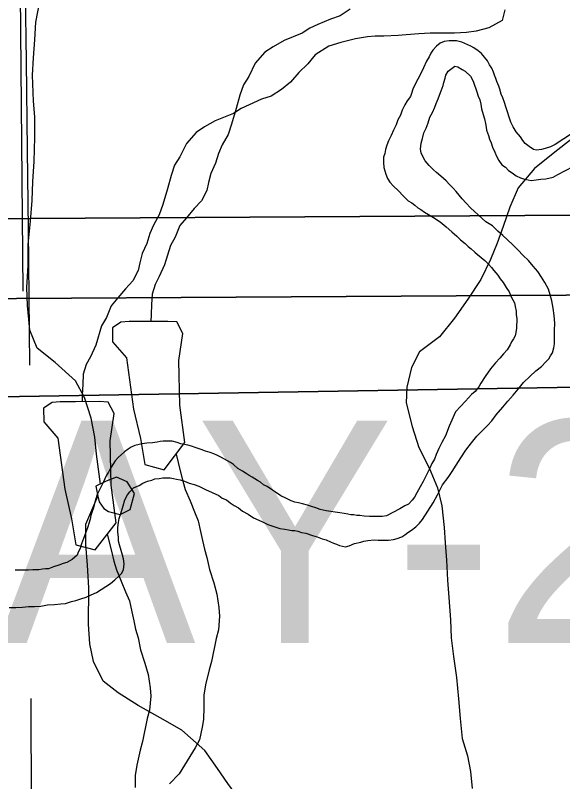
# Model space of a CAD drawing. Extents: x -21.1 to 50.3, y -4.9 to 22.1.
# Drawn here: x 2.8266 to 3.1711, y 17.6544 to 18.1369 of the extents above; entities that cross this region are included whole.
import ezdxf

# ---------------------------------------------------------------- set-up
doc = ezdxf.new("R2010")
doc.units = 0
for name, color, linetype in [('GM_X_Corporation', 7, 'Continuous'), ('GM_X_Minor_Lake', 7, 'Continuous'), ('GM_X_Minor_River', 7, 'Continuous'), ('GM_X_Rail_Line_Text', 7, 'Continuous'), ('GM_X_Section', 7, 'Continuous'), ('SH_Data', 7, 'Continuous')]:
    doc.layers.add(name, color=color, linetype=linetype)

msp = doc.modelspace()

# ---------------------------------------------------------------- linework, layer by layer
at = {"layer": 'GM_X_Corporation'}
msp.add_lwpolyline([(2.83147, 17.9633), (2.82778, 18.38476), (2.1, 18.37484), (2.1, 17.36932), (2.83652, 17.38655), (2.83434, 17.63578)], dxfattribs=at)
at = {"layer": 'GM_X_Minor_Lake'}
for points in [[(2.8877, 17.9401), (2.88777, 17.93137), (2.89657, 17.92119), (2.90098, 17.88896), (2.90529, 17.8704), (2.90807, 17.8541), (2.92023, 17.85078), (2.93338, 17.86797), (2.93017, 17.89147), (2.92958, 17.91956), (2.93211, 17.93666), (2.92826, 17.94384), (2.92257, 17.94417)], [(2.92257, 17.94417), (2.90781, 17.94405), (2.8982, 17.94406), (2.89311, 17.94368), (2.8877, 17.9401)], [(2.84442, 17.88958), (2.84448, 17.88085), (2.85328, 17.87067), (2.85769, 17.83845), (2.862, 17.81988), (2.86478, 17.80358), (2.87694, 17.80026), (2.89009, 17.81745), (2.88688, 17.84096), (2.88629, 17.86904), (2.88882, 17.88614), (2.88497, 17.89332), (2.87928, 17.89366)], [(2.87928, 17.89366), (2.86452, 17.89354), (2.85491, 17.89354), (2.84982, 17.89317), (2.84442, 17.88958)], [(2.88228, 17.82644), (2.88531, 17.82454), (2.89251, 17.82265), (2.89896, 17.82568), (2.90161, 17.83592), (2.89707, 17.84313), (2.89025, 17.84616), (2.8838, 17.84351), (2.87736, 17.84047)], [(2.87736, 17.84047), (2.87843, 17.83412), (2.87942, 17.83053), (2.88228, 17.82644)]]:
    msp.add_lwpolyline(points, dxfattribs=at)
at = {"layer": 'GM_X_Minor_River'}
for points in [[(2.88011, 17.84177), (2.87775, 17.86057), (2.87661, 17.87119), (2.87435, 17.88333), (2.87018, 17.89622), (2.8645, 17.90684), (2.85162, 17.91822), (2.84025, 17.92732), (2.83571, 17.93869), (2.8342, 17.95425), (2.83383, 17.96562), (2.8346, 17.97928), (2.8346, 17.99255), (2.83613, 18.00734), (2.83727, 18.02024), (2.83765, 18.03237), (2.83842, 18.04489), (2.83881, 18.06006), (2.83881, 18.07296), (2.83806, 18.08282), (2.83731, 18.09913), (2.83807, 18.11013), (2.83884, 18.1215), (2.8396, 18.1325), (2.84188, 18.14464)], [(3.13476, 18.14042), (3.13292, 18.13356), (3.12459, 18.12893), (3.11662, 18.12696), (3.11055, 18.12615), (3.10295, 18.12571), (3.08774, 18.12559), (3.08052, 18.12515), (3.07253, 18.1247), (3.0676, 18.12428), (3.05847, 18.12383), (3.05315, 18.12379), (3.04821, 18.12336), (3.04062, 18.12216), (3.03151, 18.11981), (3.02392, 18.11746), (3.01523, 18.11207), (3.01071, 18.10633), (3.00506, 18.10096), (2.99978, 18.09483), (2.99412, 18.09022), (2.98769, 18.08599), (2.98162, 18.08404), (2.97367, 18.08055), (2.96874, 18.07823), (2.96383, 18.07515), (2.95246, 18.07049), (2.94565, 18.06663), (2.94035, 18.06317), (2.93433, 18.05627), (2.93022, 18.04787), (2.92684, 18.04252), (2.92461, 18.03604), (2.9224, 18.02766), (2.91945, 18.01775), (2.91722, 18.01127), (2.91347, 18.00477), (2.91124, 17.99943), (2.90939, 17.99333), (2.9064, 17.98684), (2.90493, 17.98113), (2.90383, 17.97617), (2.90046, 17.96968), (2.89594, 17.9647), (2.89105, 17.95896), (2.88691, 17.95398), (2.88392, 17.94673), (2.88093, 17.94139), (2.87723, 17.92919), (2.87387, 17.92193), (2.87125, 17.91697), (2.8694, 17.91087), (2.86907, 17.9044), (2.86875, 17.89794), (2.86866, 17.89357)], [(3.03741, 18.14074), (3.03098, 18.1365), (3.02491, 18.13455), (3.01696, 18.13107), (3.01203, 18.12874), (3.00711, 18.12566), (2.99575, 18.12101), (2.98894, 18.11715), (2.98364, 18.11368), (2.97762, 18.10679), (2.97351, 18.09839), (2.97013, 18.09304), (2.9679, 18.08656), (2.96569, 18.07818), (2.96274, 18.06827), (2.96051, 18.06178), (2.95676, 18.05529), (2.95452, 18.04995), (2.95268, 18.04385), (2.94969, 18.03736), (2.94822, 18.03164), (2.94712, 18.02669), (2.94375, 18.0202), (2.93923, 18.01522), (2.93433, 18.00948), (2.9302, 18.0045), (2.92721, 17.99725), (2.92422, 17.9919), (2.92052, 17.9797), (2.91716, 17.97245), (2.91454, 17.96748), (2.91269, 17.96139), (2.91236, 17.95492), (2.91204, 17.94845), (2.91195, 17.94409)], [(3.17721, 18.06269), (3.16646, 18.05562), (3.1634, 18.05414), (3.15996, 18.05304), (3.15766, 18.05232), (3.15462, 18.05197), (3.15272, 18.05238), (3.15009, 18.05432), (3.14745, 18.05626), (3.14595, 18.05818), (3.14446, 18.06048), (3.14184, 18.06356), (3.13999, 18.06663), (3.1385, 18.06969), (3.13741, 18.07275), (3.13631, 18.07619), (3.13521, 18.07925), (3.13449, 18.08192), (3.13339, 18.08498), (3.13228, 18.08728), (3.13156, 18.09033), (3.13083, 18.09224), (3.12973, 18.0953), (3.12899, 18.09721), (3.12826, 18.09912), (3.12752, 18.10103), (3.12642, 18.10371), (3.12493, 18.10563), (3.12382, 18.10831), (3.12008, 18.11293), (3.11782, 18.11448), (3.11518, 18.11642), (3.1133, 18.11758), (3.11141, 18.11837), (3.10952, 18.11916), (3.10763, 18.11994), (3.10421, 18.12075), (3.10231, 18.12078), (3.09965, 18.12082), (3.0966, 18.12048), (3.09393, 18.11937), (3.09162, 18.1175), (3.0893, 18.11487), (3.08813, 18.11299), (3.08696, 18.11072), (3.0854, 18.10808), (3.08344, 18.10392), (3.08109, 18.09901), (3.07875, 18.09448), (3.07679, 18.09032), (3.07599, 18.08767), (3.07521, 18.08578), (3.07327, 18.08315), (3.07171, 18.0805), (3.07014, 18.0771), (3.06896, 18.07408), (3.0674, 18.07105), (3.06621, 18.06803), (3.06465, 18.06463), (3.06308, 18.06122), (3.06151, 18.05782), (3.06033, 18.05518), (3.05953, 18.05252), (3.05912, 18.04987)], [(3.05235, 17.80654), (3.05501, 17.80651), (3.05806, 17.80646), (3.06148, 17.80642), (3.06452, 17.80676), (3.06682, 17.80748), (3.06988, 17.80858), (3.07179, 17.8097), (3.07372, 17.81119), (3.07602, 17.81268), (3.07871, 17.81493), (3.08102, 17.81718), (3.08296, 17.81943), (3.08957, 17.82999), (3.0923, 17.8349), (3.09543, 17.84132), (3.09891, 17.84583), (3.10163, 17.8496), (3.10397, 17.85375), (3.10707, 17.85828), (3.11018, 17.86318), (3.11367, 17.86769), (3.11715, 17.87183), (3.12062, 17.87558), (3.12371, 17.87858), (3.12641, 17.88159), (3.12913, 17.88536), (3.13338, 17.89024), (3.13647, 17.894), (3.13995, 17.89776), (3.14304, 17.90152), (3.14652, 17.90565), (3.15038, 17.9094), (3.15423, 17.91315), (3.15769, 17.91577), (3.16039, 17.91878), (3.16232, 17.92065), (3.16349, 17.92254), (3.16465, 17.92442), (3.16546, 17.92745), (3.16588, 17.93011), (3.16593, 17.93391), (3.16599, 17.93848), (3.16605, 17.94304), (3.16574, 17.94799), (3.16504, 17.95256), (3.16434, 17.95714), (3.16326, 17.96095), (3.16216, 17.96439), (3.15994, 17.96861), (3.1577, 17.97206), (3.15547, 17.97552), (3.15247, 17.97898), (3.14948, 17.98244), (3.1461, 17.98591), (3.1431, 17.989), (3.13973, 17.99247), (3.13635, 17.99556), (3.13334, 17.99826), (3.13033, 18.00096), (3.12696, 18.00443), (3.12281, 18.00677), (3.11304, 18.01565), (3.11042, 18.01873), (3.10779, 18.02143), (3.10592, 18.02374), (3.10405, 18.02605), (3.10218, 18.02797), (3.09993, 18.03029), (3.09768, 18.0326), (3.0943, 18.03569), (3.09167, 18.03801), (3.08979, 18.03956), (3.08716, 18.04226), (3.08454, 18.04533), (3.08306, 18.04802), (3.08195, 18.05032), (3.0816, 18.0526), (3.08203, 18.0564), (3.08283, 18.05943), (3.08364, 18.06284), (3.0852, 18.06586), (3.08639, 18.06927), (3.08758, 18.07268), (3.08914, 18.0757), (3.09071, 18.0791), (3.0915, 18.08137), (3.09268, 18.0844), (3.09348, 18.08667), (3.09465, 18.08932), (3.09584, 18.09272), (3.09625, 18.09462), (3.09705, 18.09727), (3.09745, 18.09917), (3.09901, 18.10181), (3.10324, 18.10479), (3.10513, 18.10439), (3.10777, 18.10283), (3.10966, 18.10166), (3.11304, 18.09857), (3.11415, 18.09665)], [(3.11415, 18.09665), (3.11489, 18.09474), (3.11562, 18.09283), (3.11635, 18.09054), (3.11709, 18.08863), (3.11781, 18.08595), (3.11892, 18.08366), (3.11964, 18.08098), (3.11998, 18.07794), (3.12107, 18.0745), (3.1218, 18.07183), (3.12252, 18.06877), (3.12287, 18.06649), (3.12322, 18.06458), (3.12431, 18.06114), (3.12504, 18.05885), (3.12615, 18.05655), (3.12688, 18.05388), (3.12836, 18.05082), (3.12946, 18.04814), (3.13095, 18.04546), (3.13281, 18.04277), (3.13507, 18.04122), (3.13695, 18.03929), (3.13921, 18.03774), (3.14184, 18.0358), (3.14449, 18.03462), (3.14714, 18.03382), (3.14942, 18.03341), (3.15131, 18.033), (3.15436, 18.03334), (3.15741, 18.03368), (3.16046, 18.03402), (3.16504, 18.0351), (3.1681, 18.03658), (3.17768, 18.04177)], [(3.17768, 18.05973), (3.16517, 18.04987), (3.15341, 18.04038), (3.14317, 18.02825), (3.13786, 18.01611), (3.13368, 18.00397), (3.12989, 17.99335), (3.12571, 17.98311), (3.11964, 17.97059), (3.11129, 17.95808), (3.10295, 17.94632), (3.09347, 17.93456), (3.08095, 17.92508), (3.07602, 17.91521), (3.07298, 17.9027), (3.0726, 17.89284), (3.07638, 17.87804), (3.08054, 17.86477), (3.08698, 17.85188), (3.09228, 17.83936), (3.09493, 17.82798), (3.09644, 17.81433), (3.09719, 17.80485), (3.09794, 17.79385), (3.09869, 17.78133), (3.09945, 17.77034), (3.10058, 17.7563), (3.10095, 17.74493), (3.10246, 17.73317), (3.10435, 17.71989), (3.10548, 17.70662), (3.10661, 17.69411), (3.10774, 17.68159), (3.11115, 17.67059), (3.11304, 17.66073), (3.11417, 17.65011)], [(3.05912, 18.04987), (3.05833, 18.0476), (3.05828, 18.04418), (3.05862, 18.04113), (3.0597, 18.03693), (3.06081, 18.03425), (3.0623, 18.03195), (3.06454, 18.02926), (3.06755, 18.02655), (3.07092, 18.02308), (3.07392, 18.02), (3.07619, 18.01883), (3.07807, 18.01728), (3.07995, 18.01573), (3.08184, 18.01456), (3.0841, 18.01301), (3.08674, 18.01145), (3.08975, 18.00951), (3.0939, 18.00679), (3.09766, 18.00369), (3.10142, 18.0006), (3.10443, 17.9979), (3.10668, 17.99558), (3.10969, 17.99326), (3.11156, 17.99133), (3.11345, 17.98979), (3.1157, 17.98785), (3.11758, 17.98631), (3.11984, 17.98437), (3.12209, 17.98244), (3.12434, 17.98013), (3.12622, 17.9782), (3.12771, 17.97628), (3.13033, 17.9732), (3.13182, 17.9709), (3.13369, 17.96859), (3.13555, 17.96552), (3.13742, 17.96283), (3.13852, 17.96015), (3.13963, 17.95786), (3.14074, 17.95594), (3.14109, 17.95365), (3.14181, 17.9506), (3.14178, 17.94832), (3.14213, 17.94603), (3.14205, 17.93995), (3.14163, 17.93729), (3.14122, 17.93501), (3.14005, 17.93313), (3.13888, 17.93124), (3.1381, 17.92935), (3.13615, 17.92633), (3.13384, 17.92371), (3.13152, 17.92108), (3.12881, 17.91807), (3.12572, 17.91431), (3.12223, 17.90941), (3.11951, 17.90527), (3.11834, 17.903), (3.11602, 17.89999), (3.11371, 17.89812), (3.10985, 17.89399), (3.10367, 17.88723), (3.09974, 17.87815), (3.09737, 17.8721), (3.09503, 17.86795), (3.09308, 17.86417), (3.09151, 17.86039), (3.09032, 17.85736), (3.08877, 17.85472), (3.0872, 17.85132), (3.08524, 17.84717), (3.08329, 17.84339), (3.08134, 17.83999), (3.07938, 17.83622), (3.07783, 17.83358), (3.07628, 17.83169), (3.07396, 17.82906), (3.07166, 17.82796), (3.06859, 17.8261), (3.06016, 17.82165), (3.0575, 17.8213), (3.05446, 17.82135), (3.05141, 17.82139), (3.04951, 17.82141), (3.04609, 17.82146), (3.04343, 17.82188), (3.04153, 17.8219), (3.03963, 17.82231), (3.03773, 17.82234), (3.03584, 17.82274), (3.03356, 17.82315), (3.0309, 17.82357), (3.02787, 17.824), (3.02521, 17.82441), (3.02217, 17.82483), (3.01838, 17.82565), (3.01573, 17.82682), (3.01308, 17.82762), (3.01043, 17.82842), (3.0074, 17.82922)], [(3.0074, 17.82922), (3.00475, 17.83002), (3.00247, 17.83043), (3.0002, 17.83122), (2.9968, 17.83279), (2.99378, 17.83435), (2.99039, 17.83668), (2.98774, 17.83824), (2.98511, 17.84018), (2.98284, 17.84135), (2.98096, 17.8429), (2.97908, 17.84406), (2.97568, 17.84601), (2.9738, 17.84718), (2.97191, 17.84835), (2.96965, 17.8499), (2.96663, 17.85146), (2.964, 17.85416), (2.96212, 17.85533), (2.95645, 17.85845), (2.95343, 17.86001), (2.95154, 17.8608), (2.94927, 17.86159), (2.94624, 17.86239), (2.94359, 17.86357), (2.93981, 17.86476), (2.93753, 17.86555), (2.93526, 17.86635), (2.93299, 17.86676), (2.93071, 17.86717), (2.92844, 17.86796), (2.92541, 17.86876), (2.92236, 17.86881), (2.9197, 17.86884), (2.9178, 17.86849), (2.91589, 17.86814), (2.91284, 17.8678), (2.90941, 17.86746), (2.90637, 17.86713), (2.90446, 17.86677), (2.90179, 17.86605), (2.89949, 17.86494), (2.89757, 17.86382), (2.89526, 17.86195), (2.89141, 17.85858), (2.88948, 17.85633), (2.88793, 17.85407), (2.88637, 17.85143), (2.8852, 17.84916), (2.88403, 17.84727), (2.88286, 17.84501), (2.88207, 17.84312), (2.87816, 17.83519), (2.87657, 17.83026), (2.87577, 17.82685), (2.87497, 17.82458), (2.87417, 17.82193), (2.87376, 17.81965), (2.87296, 17.817), (2.87217, 17.81473), (2.87138, 17.81246), (2.87059, 17.81019), (2.86941, 17.80754), (2.86822, 17.80413), (2.86742, 17.8011), (2.86625, 17.79883), (2.86546, 17.79694), (2.86238, 17.79433), (2.85893, 17.79247), (2.85664, 17.79174), (2.85397, 17.79064), (2.85053, 17.78954), (2.84747, 17.78844), (2.84557, 17.78847), (2.84366, 17.78812), (2.84138, 17.78777), (2.83947, 17.78779), (2.83757, 17.78782), (2.83491, 17.78748), (2.833, 17.7875), (2.8311, 17.78753), (2.82882, 17.78756), (2.82654, 17.78759)], [(2.92776, 17.86062), (2.93036, 17.85012), (2.93194, 17.84366), (2.9335, 17.83835), (2.93661, 17.83116), (2.93933, 17.82433), (2.94166, 17.81865), (2.94323, 17.81182), (2.94442, 17.80612), (2.94561, 17.80081), (2.94717, 17.7955), (2.94876, 17.78791), (2.95149, 17.77956), (2.95346, 17.77235), (2.95467, 17.764)], [(2.82279, 17.76406), (2.82697, 17.76401), (2.83116, 17.76433), (2.83497, 17.76466), (2.83877, 17.7646), (2.84258, 17.76493), (2.84677, 17.76563), (2.85134, 17.76595), (2.85515, 17.76628), (2.8582, 17.76662), (2.86202, 17.76771), (2.86469, 17.76843), (2.86775, 17.76953), (2.87119, 17.77062), (2.87425, 17.7721), (2.87769, 17.77358), (2.88652, 17.77916), (2.88921, 17.7814), (2.89152, 17.78365), (2.89345, 17.78553), (2.89463, 17.78779), (2.89506, 17.79159), (2.89472, 17.79464), (2.89399, 17.79693), (2.89327, 17.79999), (2.89218, 17.80342), (2.89145, 17.80572), (2.89149, 17.80838), (2.89115, 17.81143), (2.89119, 17.81447), (2.89161, 17.8175), (2.89203, 17.82016), (2.89322, 17.82395), (2.89442, 17.82811), (2.89561, 17.8319), (2.89718, 17.83492), (2.89872, 17.8368), (2.90104, 17.83943), (2.90448, 17.84091), (2.90679, 17.8424), (2.90984, 17.8435), (2.91252, 17.84422), (2.91443, 17.84496), (2.91709, 17.8453), (2.91938, 17.84565), (2.92128, 17.84562), (2.92395, 17.84558), (2.92622, 17.84517), (2.92812, 17.84476), (2.9304, 17.84436), (2.93305, 17.84356), (2.93607, 17.84237), (2.93911, 17.84157), (2.94213, 17.84039), (2.94629, 17.83843), (2.9546, 17.83451), (2.95686, 17.83296), (2.95951, 17.83178), (2.96177, 17.82985), (2.96441, 17.82829), (2.96705, 17.82673), (2.96968, 17.82479), (2.97308, 17.82285), (2.97647, 17.82052), (2.98177, 17.81816), (2.98554, 17.81621), (2.98933, 17.81502), (2.99312, 17.81382), (2.99615, 17.8134), (2.99843, 17.81299), (3.0007, 17.81258), (3.00261, 17.81255), (3.0045, 17.81215), (3.00677, 17.81135), (3.00943, 17.81094), (3.01359, 17.80936), (3.01663, 17.80855), (3.01965, 17.80737), (3.0223, 17.80658), (3.02495, 17.8054), (3.02684, 17.80461), (3.02873, 17.80383), (3.03062, 17.80304), (3.03441, 17.80223), (3.03671, 17.80295), (3.04015, 17.80443), (3.04396, 17.80514), (3.04588, 17.80587), (3.04854, 17.80621), (3.05235, 17.80654)], [(2.99101, 17.58682), (2.99285, 17.59965), (2.98754, 17.61141), (2.98111, 17.6224), (2.97543, 17.63227), (2.96785, 17.64289), (2.96028, 17.65312), (2.95384, 17.6626), (2.94588, 17.67398), (2.93149, 17.68687), (2.91784, 17.69446), (2.90382, 17.70242), (2.89132, 17.71038), (2.88184, 17.71759), (2.87579, 17.7301), (2.87352, 17.7411), (2.87276, 17.75362), (2.87278, 17.77637), (2.87203, 17.79079), (2.8709, 17.80368), (2.8709, 17.81658), (2.87844, 17.83407)], [(2.88447, 17.81011), (2.88707, 17.7996), (2.88865, 17.79315), (2.89021, 17.78784), (2.89332, 17.78064), (2.89604, 17.77382), (2.89837, 17.76813), (2.89995, 17.7613), (2.90113, 17.75561), (2.90232, 17.75029), (2.90388, 17.74498), (2.90547, 17.73739), (2.9082, 17.72905), (2.91017, 17.72184), (2.91138, 17.71348)], [(2.95467, 17.764), (2.95509, 17.75868), (2.9544, 17.74993), (2.95293, 17.74459), (2.95001, 17.73012), (2.94854, 17.72478), (2.94633, 17.71526), (2.94525, 17.70878), (2.94531, 17.70118), (2.945, 17.69357), (2.94428, 17.68862), (2.94244, 17.68062), (2.93983, 17.67566), (2.9297, 17.65922), (2.92367, 17.65309)], [(2.91138, 17.71348), (2.9118, 17.70816), (2.91112, 17.69941), (2.90964, 17.69407), (2.90672, 17.6796), (2.90525, 17.67426), (2.90304, 17.66474), (2.90196, 17.65827), (2.90202, 17.65066)]]:
    msp.add_lwpolyline(points, dxfattribs=at)
at = {"layer": 'GM_X_Rail_Line_Text'}
for points in [[(2.83278, 18.15128), (2.8334, 18.10782), (2.83412, 18.05195), (2.83468, 18.00229), (2.83548, 17.91664)], [(2.83631, 17.70664), (2.83678, 17.56788), (2.83704, 17.53066), (2.83732, 17.49036), (2.83732, 17.46554), (2.83758, 17.43451), (2.8378, 17.39417), (2.83816, 17.37665), (2.8392, 17.32596), (2.84046, 17.26725), (2.84114, 17.23538), (2.84164, 17.20538), (2.84287, 17.15578), (2.84325, 17.14), (2.84409, 17.10581), (2.84507, 17.06589), (2.84556, 17.04219), (2.84647, 16.99766), (2.84682, 16.97834), (2.84715, 16.96045), (2.84787, 16.92454), (2.84853, 16.90028), (2.84886, 16.88925), (2.84894, 16.87536)]]:
    msp.add_lwpolyline(points, dxfattribs=at)
at = {"layer": 'GM_X_Section'}
for points in [[(2.75941, 19.00342), (3.80166, 19.0044), (3.80452, 18.01477), (2.7666, 18.00853)], [(2.71612, 18.9529), (3.75837, 18.95389), (3.76124, 17.96425), (2.72331, 17.95801)], [(3.48506, 18.92038), (3.48086, 17.90781), (2.49066, 17.89119), (2.48311, 18.9064)], [(2.7666, 18.00853), (3.80452, 18.01477), (3.82173, 16.99041), (2.77975, 16.9773), (2.7786, 17.02922), (2.76737, 17.95698)], [(2.72331, 17.95801), (3.76124, 17.96425), (3.77844, 16.93989), (2.73646, 16.92678), (2.73531, 16.9787), (2.72408, 17.90647)], [(2.49066, 17.89119), (3.48086, 17.90781), (3.4856, 16.89423), (2.97553, 16.89271), (2.47912, 16.87744)]]:
    msp.add_lwpolyline(points, close=True, dxfattribs=at)

# ---------------------------------------------------------------- texts
at = {"layer": 'SH_Data'}
msp.add_text('WAY-241-1.32', height=0.14, dxfattribs=at).set_placement((2.63859, 17.74164))

doc.saveas('drawing.dxf')
